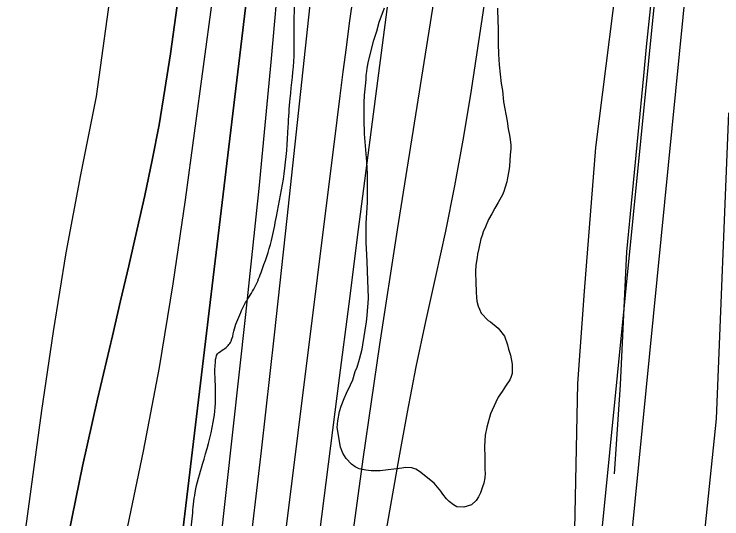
# Model space of a CAD drawing. Extents: x 3297716 to 3335574, y 688621 to 713991.
# Drawn here: x 3325132 to 3325850, y 705550 to 706063 of the extents above; entities that cross this region are included whole.
import ezdxf

# ---------------------------------------------------------------- set-up
doc = ezdxf.new("R2010")
doc.units = 0
for name, color, linetype in [('V-FLOD-BASE', 7, 'Continuous'), ('V-LEVE-TOET', 7, 'Continuous'), ('V-RIVR-EDGE', 7, 'Continuous'), ('V-SITE-VEGE', 7, 'Continuous'), ('V-SURV-LINE', 7, 'Continuous'), ('V-TOPO-DPTH', 7, 'Continuous'), ('V-TOPO-MAJR', 7, 'Continuous'), ('V-TOPO-MINR', 7, 'Continuous'), ('V-TOPO-WATR', 7, 'Continuous')]:
    doc.layers.add(name, color=color, linetype=linetype)

msp = doc.modelspace()

# ---------------------------------------------------------------- linework, layer by layer
at = {"layer": 'V-FLOD-BASE'}
msp.add_lwpolyline([(3325720.28, 707381.54), (3325718.26, 707259.69), (3325715.42, 707175.43), (3325747, 707073.83), (3325759.48, 707037.59), (3325774.05, 706970.91), (3325783.94, 706934.66), (3325794.95, 706910.95), (3325796.48, 706886.12), (3325797.87, 706866.68), (3325803.17, 706841.43), (3325798.56, 706718.92), (3325792.89, 706545.21), (3325790.11, 706448.64), (3325792.57, 706338.47), (3325793.66, 706243.21), (3325791.33, 706187.47), (3325782.16, 706125.93), (3325777.73, 706074.48), (3325773.03, 706029.52), (3325770.1, 705999.99), (3325752.93, 705821.59), (3325746.61, 705686.4), (3325740.27, 705596.13)], dxfattribs=at)
at = {"layer": 'V-LEVE-TOET'}
for points in [[(3325710.15, 705781.42), (3325721.66, 705927.19), (3325749.77, 706149.63), (3325758.37, 706194.4), (3325760.16, 706246.6), (3325760.21, 706379.44), (3325757.01, 706484.48), (3325756.41, 706613.25)], [(3325859.62, 704166.32), (3325847.19, 704182.75), (3325729.46, 704258.44), (3325714.97, 704273.48), (3325711.48, 704286.51), (3325714.74, 704325.66), (3325726.14, 704388.19), (3325750.57, 704496.77), (3325770.99, 704625.61), (3325773.22, 704637.31), (3325773.49, 704646.15), (3325770.87, 704662.81), (3325768.46, 704680.33), (3325769.2, 704724.22), (3325773.4, 704794.99), (3325786.59, 705075.17), (3325804.02, 705327.9), (3325811.45, 705386.74), (3325810.95, 705406.06), (3325816.24, 705451.39), (3325827.08, 705485.08), (3325844.2, 705651.99), (3325856.58, 705962.38)], [(3325561.17, 704323.43), (3325559.85, 704343.98), (3325560.19, 704358.42), (3325563.49, 704375.2), (3325568.99, 704392.85), (3325578.91, 704419.62), (3325618.35, 704524.24), (3325626.35, 704550.23), (3325639.27, 704594.92), (3325655.1, 704683.04), (3325658.26, 704714.37), (3325670.64, 704882.89), (3325693.44, 705096.81), (3325699.31, 705473.65), (3325703.52, 705687.7), (3325710.15, 705781.42)]]:
    msp.add_lwpolyline(points, dxfattribs=at)
at = {"layer": 'V-RIVR-EDGE'}
msp.add_spline([(3324700.3, 701692.21), (3324707.78, 701736.4), (3324708.99, 701756.57), (3324710.58, 701771.69), (3324714.89, 701788.35), (3324722.34, 701822.07), (3324727.05, 701846.49), (3324726.7, 701860.46), (3324727.5, 701871.7), (3324731.02, 701883.32), (3324734.93, 701894.95), (3324738.07, 701910.07), (3324740.85, 701935.65), (3324742.08, 701963.57), (3324744.08, 701986.84), (3324750.35, 702014.74), (3324758.19, 702047.69), (3324765.99, 702067.83), (3324770.69, 702085.66), (3324776.59, 702119.38), (3324779, 702151.95), (3324775.93, 702165.53), (3324775.95, 702172.13), (3324776.75, 702182.21), (3324782.22, 702198.09), (3324784.57, 702207.4), (3324787.31, 702220.57), (3324790.84, 702234.91), (3324790.48, 702247.32), (3324788.58, 702261.68), (3324792.88, 702276.4), (3324795.23, 702286.48), (3324796.04, 702301.6), (3324796.1, 702322.16), (3324796.58, 702361.71), (3324797.04, 702388.47), (3324797.08, 702405.53), (3324798.28, 702420.65), (3324800.24, 702428.79), (3324800.25, 702434.22), (3324799.12, 702447.41), (3324799.13, 702452.84), (3324801.49, 702463.69), (3324801.9, 702472.61), (3324804.67, 702494.71), (3324803.17, 702516.82), (3324800.1, 702530.78), (3324799.37, 702550.18), (3324800.98, 702572.28), (3324801.8, 702588.95), (3324801.84, 702605.24), (3324799.92, 702613.39), (3324799.56, 702626.19), (3324799.61, 702646.74), (3324796.53, 702655.67), (3324796.55, 702664.2), (3324795.87, 702699.88), (3324799.07, 702741.75), (3324804.98, 702779.74), (3324812.05, 702815.01), (3324811.68, 702822.77), (3324810.22, 702858.07), (3324812.61, 702884.04), (3324819.67, 702918.15), (3324824.8, 702951.1), (3324831.5, 702996.46), (3324832.33, 703018.17), (3324835.5, 703046.86), (3324839.48, 703086.41), (3324850.1, 703144.94), (3324857.56, 703182.54), (3324864.24, 703218.2), (3324872.54, 703282.56), (3324900.83, 703429.08), (3324908.27, 703460.86), (3324916.46, 703480.61), (3324923.86, 703491.84), (3324931.26, 703505.01), (3324939.47, 703529.42), (3324949.64, 703567.01), (3324957.5, 703607.71), (3324964.97, 703649.19), (3324975.98, 703709.27), (3324982.57, 703710.03), (3324987.24, 703714.67), (3324987.29, 703735.23), (3324987.72, 703753.45), (3324992.41, 703770.12), (3324995.53, 703775.92), (3325004.46, 703777.84), (3325009.5, 703779.38), (3325011.06, 703783.64), (3325012.63, 703791.78), (3325016.97, 703820.47), (3325016.6, 703829), (3325013.93, 703846.07), (3325008.93, 703864.31), (3325004.69, 703873.24), (3325006.26, 703880.61), (3325008.99, 703887.58), (3325017.91, 703888.72), (3325028.38, 703888.31), (3325034.21, 703891.78), (3325035, 703896.82), (3325038.14, 703911.16), (3325044.39, 703929.37), (3325050.24, 703944.48), (3325054.93, 703959.21), (3325054.96, 703971.23), (3325056.93, 703984.8), (3325059.31, 704004.96), (3325061.26, 704009.61), (3325066.7, 704013.08), (3325069.03, 704017.34), (3325072.96, 704034.4), (3325083.15, 704079.75), (3325083.58, 704096.81), (3325081.31, 704118.53), (3325074.39, 704143.37), (3325068.22, 704159.67), (3325067.85, 704164.71), (3325072.94, 704185.64), (3325083.49, 704218.97), (3325091.32, 704246.87), (3325097.94, 704259.26), (3325105.32, 704263.9), (3325113.47, 704263.88), (3325125.09, 704261.52), (3325136.71, 704254.12), (3325147.54, 704241.3), (3325156.81, 704227.7), (3325159.92, 704228.86), (3325160.32, 704235.45), (3325158.78, 704241.66), (3325154.93, 704249.43), (3325146.03, 704261.08), (3325125.54, 704282.85), (3325115.1, 704298.78), (3325109.32, 704312.75), (3325105.86, 704323.62), (3325105.49, 704333.31), (3325105.52, 704342.23), (3325105.54, 704350.38), (3325117.67, 704396.5), (3325125.12, 704427.5), (3325138.44, 704482.15), (3325165.86, 704592.22), (3325178.75, 704632.52), (3325185.01, 704655.38), (3325194.42, 704694.53), (3325194.86, 704714.3), (3325191.4, 704727.5), (3325190.64, 704734.48), (3325194.56, 704751.14), (3325194.6, 704767.82), (3325194.64, 704786.05), (3325194.29, 704801.17), (3325187.35, 704813.99), (3325187.75, 704820.97), (3325189.32, 704827.56), (3325195.54, 704836.07), (3325206.82, 704846.13), (3325216.91, 704852.69), (3325227.03, 704867.41), (3325241.05, 704891.03), (3325252.36, 704914.65), (3325257.03, 704923.18), (3325257.06, 704932.87), (3325257.85, 704940.62), (3325263.31, 704951.47), (3325270.33, 704969.68), (3325273.06, 704976.65), (3325273.5, 704994.49), (3325272.74, 705001.08), (3325268.87, 705005.36), (3325263.85, 705014.68), (3325262.32, 705024.38), (3325261.98, 705041.05), (3325263.97, 705061.6), (3325273.72, 705085.24), (3325279.96, 705100.34), (3325281.94, 705115.08), (3325281.96, 705125.55), (3325280.45, 705139.51), (3325280.47, 705148.82), (3325284.02, 705172.08), (3325289.12, 705198.05), (3325292.67, 705219.76), (3325304.48, 705292.63), (3325310, 705327.13), (3325312.4, 705358.93), (3325312.45, 705379.87), (3325308.65, 705410.9), (3325306.8, 705446.2), (3325306.09, 705471.79), (3325307.72, 705505.53), (3325312.5, 705553.61), (3325315.27, 705577.25), (3325322.71, 705605.93), (3325333.67, 705648.56), (3325336.07, 705678.81), (3325335.76, 705709.83), (3325338.11, 705717.97), (3325344.33, 705722.61), (3325351.71, 705730.73), (3325354.45, 705740.81), (3325361.48, 705759.8), (3325365.38, 705767.93), (3325374.72, 705783.42), (3325382.14, 705800.46), (3325392.69, 705833.01), (3325397.79, 705857.43), (3325405.65, 705900.46), (3325409.65, 705948.15), (3325411.66, 705977.23), (3325415.64, 706019.88), (3325415.73, 706054.39), (3325416.61, 706097.05), (3325414.35, 706125.75), (3325407.46, 706162.61), (3325405.59, 706188.21), (3325405.67, 706223.11), (3325404.23, 706268.1), (3325403.6, 706324.72), (3325403.68, 706356.91), (3325406.04, 706372.8), (3325405.68, 706384.82), (3325408.6, 706464.7), (3325405.61, 706509.7), (3325405.31, 706547.7), (3325405.8, 706587.65), (3325414.09, 706646.57), (3325419.6, 706681.85), (3325425.48, 706706.65), (3325425.91, 706723.33), (3325425.55, 706735.74), (3325420.96, 706761.34), (3325415.97, 706779.58), (3325416.8, 706804.01), (3325418.06, 706840.07), (3325420.8, 706852.87), (3325429, 706876.11), (3325434.86, 706890.06), (3325437.2, 706898.59), (3325437.22, 706906.34), (3325430.7, 706932.73), (3325426.49, 706958.33), (3325428.52, 706993.62), (3325433.24, 707021.92), (3325436.36, 707027.73), (3325439.09, 707035.48), (3325443.79, 707052.91), (3325452, 707078.49), (3325452.4, 707085.86), (3325445.46, 707099.45), (3325437.35, 707116.14), (3325435.45, 707129.72), (3325434.74, 707155.71), (3325437.16, 707193.7), (3325443.57, 707277.07), (3325445.56, 707298.78), (3325449.11, 707321.65), (3325456.53, 707344.9), (3325477.62, 707403.02), (3325488.91, 707421.99), (3325492.05, 707435.56), (3325494.41, 707449.9), (3325499.99, 707510.77), (3325504.69, 707528.99), (3325510.97, 707558.44), (3325513.74, 707580.54), (3325514.6, 707615.05), (3325515.06, 707645.69), (3325512.78, 707664.31), (3325511.29, 707691.07), (3325510.62, 707731.4), (3325506.86, 707780.28), (3325505.38, 707807.04), (3325503.84, 707814.41), (3325499.6, 707822.18), (3325498.83, 707826.83), (3325499.62, 707831.87), (3325502.74, 707838.07), (3325504.7, 707846.6), (3325505.89, 707857.06), (3325504.76, 707870.25), (3325502.46, 707882.67), (3325502.1, 707894.69), (3325503.69, 707910.97), (3325508.38, 707924.92), (3325510.73, 707934.23), (3325511.16, 707950.12), (3325515.88, 707978.03), (3325517.14, 708014.49), (3325518.47, 708082.35), (3325523.26, 708136.63), (3325524.9, 708175.79), (3325523.76, 708185.49), (3325521.07, 708195.19), (3325520.7, 708202.17), (3325521.91, 708220.4), (3325524.66, 708236.29), (3325525.88, 708258), (3325524.78, 708283.99), (3325523.65, 708298.34), (3325523.69, 708311.53), (3325525.67, 708328.2), (3325527.24, 708336.72), (3325526.09, 708343.71), (3325524.97, 708360.39), (3325525, 708373.18), (3325527.36, 708384.04), (3325533.23, 708405.35), (3325534.83, 708427.45), (3325536.05, 708449.17), (3325536.49, 708470.11), (3325539.7, 708514.7), (3325540.9, 708527.88), (3325542.48, 708539.51), (3325543.3, 708557.73), (3325546.49, 708594.57), (3325546.96, 708626.36), (3325549.32, 708639.93), (3325548.17, 708644.2), (3325545.85, 708648.47), (3325545.86, 708653.51), (3325548.66, 708688.02), (3325550.73, 708740.37), (3325553.15, 708777.2), (3325553.62, 708810.55), (3325555.63, 708840.8), (3325554.12, 708855.15), (3325554.92, 708867.17), (3325554.95, 708878.03), (3325555.75, 708890.05), (3325555.01, 708903.62), (3325554.27, 708917.97), (3325554.31, 708931.93), (3325555.13, 708949.38), (3325555.55, 708965.67), (3325554.84, 708992.04), (3325554.1, 709005.23), (3325554.13, 709017.64), (3325556.49, 709028.88), (3325556.91, 709042.06), (3325555.04, 709072.71), (3325556.68, 709106.44), (3325555.98, 709137.47), (3325556.83, 709166.16), (3325556.12, 709196.02), (3325555.4, 709218.52), (3325552.35, 709238.3), (3325550.49, 709270.88), (3325549.74, 709282.13), (3325551.33, 709294.54), (3325557.56, 709306.54), (3325563.01, 709315.45), (3325564.98, 709325.53), (3325565, 709334.06), (3325557.32, 709364.72), (3325551.92, 709377.14), (3325545.73, 709382.97), (3325537.6, 709389.97), (3325534.51, 709396.18), (3325531.82, 709405.89), (3325530.68, 709414.42), (3325530.72, 709429.54), (3325531.15, 709448.16), (3325531.58, 709464.83), (3325538.64, 709496.61), (3325542.17, 709510.95), (3325542.19, 709522.2), (3325536.84, 709554.01), (3325527.22, 709584.67), (3325525.7, 709596.7), (3325525.72, 709604.46), (3325526.53, 709618.8), (3325531.21, 709629.65), (3325532.82, 709653.69), (3325533.26, 709673.08), (3325530.62, 709702.95), (3325522.99, 709752.6), (3325519.17, 709778.98), (3325515.75, 709807.3), (3325515.82, 709833.28), (3325518.26, 709880.98), (3325528.52, 709950.37), (3325530.94, 709991.08), (3325532.21, 710034.9), (3325533.92, 710097.72), (3325535.61, 710155.11), (3325530.24, 710177.62), (3325528.34, 710191.58), (3325528.37, 710205.16), (3325527.63, 710217.96), (3325519.13, 710232.33), (3325503.65, 710246.32), (3325495.15, 710257.98), (3325492.87, 710276.21), (3325489.44, 710303.37), (3325485.24, 710326.26), (3325483.8, 710372.41), (3325479.6, 710398.01), (3325474.23, 710425.56), (3325465.39, 710453.89), (3325460.8, 710481.44), (3325458.95, 710517.51), (3325460.99, 710557.06), (3325466.1, 710586.52), (3325467.31, 710604.36), (3325465.82, 710630.73), (3325464.73, 710658.66), (3325467.54, 710697.43), (3325467.24, 710735.05), (3325466.9, 710752.5), (3325466.93, 710764.91), (3325466.2, 710782.75), (3325467.78, 710796.32), (3325469.74, 710804.84), (3325470.15, 710810.66), (3325469.41, 710826.95), (3325464.45, 710858.76), (3325452.53, 710900.67), (3325442.51, 710926.68), (3325430.16, 710951.53), (3325424.01, 710972.88), (3325423.28, 710991.1), (3325424.88, 711012.43), (3325426.86, 711027.16), (3325426.88, 711034.53), (3325424.97, 711046.94), (3325415.73, 711076.05), (3325402.64, 711111.37), (3325394.19, 711146.69), (3325390.03, 711187.03), (3325385.11, 711239.01), (3325374.1, 711332.49), (3325365.36, 711405.81), (3325354.44, 711537.69), (3325349.9, 711583.07), (3325345.01, 711646.3), (3325338.88, 711676.95), (3325338.15, 711695.57), (3325338.18, 711705.65), (3325337.05, 711718.84), (3325330.51, 711741.73), (3325317.82, 711782.48), (3325303.19, 711828.28), (3325297.43, 711850.4), (3325295.54, 711868.63), (3325290.26, 711932.24), (3325286.93, 711996.24), (3325287.08, 712055.19), (3325286.35, 712073.41), (3325282.53, 712096.3), (3325276, 712124.24), (3325270.24, 712146.36), (3325270.26, 712154.5), (3325274.54, 712159.92), (3325277.27, 712165.35), (3325277.67, 712171.16), (3325277.31, 712181.63), (3325276.55, 712187.45), (3325275.01, 712195.21), (3325271.97, 712208.08)], degree=3, dxfattribs=at)
at = {"layer": 'V-SITE-VEGE'}
for points in [[(3325622.55, 705744.06), (3325629.07, 705735.9), (3325632.12, 705727.18), (3325633.34, 705722.67), (3325635.18, 705716.65), (3325637.02, 705707.33), (3325637.05, 705701), (3325636.76, 705697.99), (3325635.58, 705694.07), (3325634.68, 705691.66), (3325630.2, 705685.02), (3325626.91, 705679.88), (3325622.71, 705673.84), (3325620.33, 705669.02), (3325614.96, 705656.95), (3325611.11, 705643.38), (3325609.64, 705635.24), (3325608.79, 705623.8), (3325608.79, 705621.69), (3325609.12, 705615.37), (3325609.19, 705600.32), (3325609.5, 705596.71), (3325609.22, 705592.19), (3325608.04, 705586.76), (3325606.86, 705582.84), (3325604.77, 705576.81), (3325602.68, 705572.89), (3325600.29, 705569.27), (3325595.79, 705564.73), (3325587.81, 705562.45), (3325580.75, 705562.56), (3325577.43, 705564.65), (3325572.9, 705568.24), (3325570.17, 705570.94), (3325566.54, 705575.44), (3325564.42, 705578.44), (3325557.76, 705586.54), (3325542.95, 705598.52), (3325539.03, 705600.92), (3325535.11, 705602.1), (3325529.09, 705602.68), (3325524.87, 705602.06), (3325502.91, 705599.25), (3325493.88, 705599.21), (3325488.45, 705599.79), (3325481.52, 705601.27), (3325477.6, 705603.36), (3325473.97, 705606.05), (3325468.53, 705611.75), (3325465.19, 705617.15), (3325462.76, 705623.16), (3325459.36, 705643.32), (3325459.93, 705649.95), (3325461.7, 705659.29), (3325463.48, 705664.72), (3325466.46, 705672.56), (3325468.84, 705677.99), (3325473.02, 705686.44), (3325475.1, 705691.56), (3325477.78, 705700.01), (3325479.56, 705704.53), (3325481.94, 705712.67), (3325484.6, 705722.62), (3325485.48, 705727.14), (3325489, 705750.34), (3325489.87, 705756.97), (3325491.3, 705774.13), (3325490.65, 705784.67), (3325490.63, 705791.6), (3325490.27, 705802.73), (3325489.6, 705818.69), (3325488.95, 705830.43), (3325488.86, 705850.6), (3325490.27, 705871.38), (3325490.15, 705900.29), (3325489.49, 705912.63), (3325487.26, 705941.22), (3325487.25, 705944.23), (3325486.91, 705952.66), (3325486.82, 705972.53), (3325487.09, 705980.36), (3325488.54, 705993.02), (3325488.82, 705996.63), (3325488.81, 706000.24), (3325489.39, 706004.46), (3325489.68, 706007.77), (3325491.15, 706015.01), (3325496.48, 706036.41), (3325499.45, 706045.45), (3325502.12, 706054.5), (3325507.48, 706068.97)], [(3325622.19, 706068.57), (3325622.25, 706055.02), (3325622.58, 706049.01), (3325622.65, 706032.45), (3325623, 706022.21), (3325623.65, 706011.37), (3325625.84, 705992.41), (3325627.08, 705985.19), (3325628.03, 705973.76), (3325631.73, 705954.2), (3325632.97, 705946.38), (3325634.2, 705939.76), (3325634.82, 705935.55), (3325635.45, 705929.83), (3325635.46, 705925.91), (3325634.89, 705919.89), (3325634.04, 705908.44), (3325633.45, 705903.62), (3325632.28, 705896.69), (3325631.4, 705892.47), (3325629.62, 705886.14), (3325628.43, 705882.53), (3325626.94, 705879.21), (3325624.25, 705874.68), (3325622.75, 705871.66), (3325619.17, 705865.62), (3325616.18, 705859.89), (3325612.9, 705854.16), (3325609.92, 705846.92), (3325607.53, 705841.78), (3325606.64, 705838.17), (3325605.15, 705834.55), (3325603.09, 705824.91), (3325601.61, 705819.18), (3325601.32, 705815.86), (3325600.15, 705808.03), (3325599.58, 705801.41), (3325599.6, 705797.19), (3325599.91, 705793.88), (3325599.93, 705788.76), (3325600.26, 705783.04), (3325600.27, 705780.63), (3325600.89, 705775.22), (3325601.21, 705771.3), (3325602.44, 705766.19), (3325603.66, 705763.18), (3325605.48, 705759.28), (3325612.44, 705751.78), (3325614.85, 705750.29), (3325622.55, 705744.06)]]:
    msp.add_lwpolyline(points, dxfattribs=at)
at = {"layer": 'V-SURV-LINE'}
for points in [[(3325720.24, 705458.31), (3325791.52, 706175.45)], [(3325821.37, 706172.47), (3325750.1, 705455.33)]]:
    msp.add_lwpolyline(points, dxfattribs=at)
at = {"layer": 'V-TOPO-DPTH'}
for points in [[(3325371.24, 706966.87), (3325307.55, 706152.86), (3325305.96, 706138.95), (3325304.21, 706125.06), (3325302.37, 706111.18), (3325290.12, 706022.44), (3325284.67, 705986.31), (3325278.61, 705950.28), (3325271.64, 705914.43), (3325264.07, 705878.68), (3325255.99, 705843.02), (3325247.85, 705807.38), (3325239.61, 705771.76), (3325231.3, 705736.16), (3325216.22, 705671.93), (3325201.11, 705604.08), (3325187.06, 705536.02)], [(3325371.24, 706966.87), (3325307.55, 706152.86), (3325305.96, 706138.95), (3325304.21, 706125.06), (3325302.37, 706111.18), (3325290.12, 706022.44), (3325284.67, 705986.31), (3325278.61, 705950.28), (3325271.64, 705914.43), (3325264.07, 705878.68), (3325255.99, 705843.02), (3325247.85, 705807.38), (3325239.61, 705771.76), (3325231.3, 705736.16), (3325216.22, 705671.93), (3325201.11, 705604.08), (3325187.06, 705536.02)], [(3325165.84, 704822.74), (3325180.18, 704888.78), (3325195.16, 704954.69), (3325210.56, 705020.5), (3325229.51, 705099.78), (3325235.52, 705125.93), (3325241.23, 705152.14), (3325246.47, 705178.45), (3325251.4, 705204.82), (3325263.87, 705274.88), (3325274.29, 705336.41), (3325284.01, 705398.04), (3325292.67, 705459.83), (3325300.64, 705521.73), (3325373.52, 706128.5), (3325374.24, 706134.81), (3325374.9, 706141.12), (3325375.48, 706147.45), (3325376.01, 706153.78), (3325376.47, 706160.11), (3325376.91, 706166.45), (3325377.29, 706172.78), (3325377.65, 706179.12), (3325418.31, 706953.08)], [(3325418.31, 706953.08), (3325377.65, 706179.12), (3325377.29, 706172.78), (3325376.91, 706166.45), (3325376.47, 706160.11), (3325376.01, 706153.78), (3325375.48, 706147.45), (3325374.9, 706141.12), (3325374.24, 706134.81), (3325373.52, 706128.5), (3325300.64, 705521.73), (3325292.67, 705459.83), (3325284.01, 705398.04), (3325274.29, 705336.41), (3325263.87, 705274.88), (3325251.4, 705204.82), (3325246.47, 705178.45), (3325241.23, 705152.14), (3325235.52, 705125.93), (3325229.51, 705099.78), (3325210.56, 705020.5), (3325195.16, 704954.69), (3325180.18, 704888.78), (3325165.84, 704822.74)], [(3325275.74, 704819.63), (3325288.67, 704901.76), (3325301.21, 704983.95), (3325320.19, 705111.36), (3325322.88, 705129.9), (3325325.47, 705148.45), (3325327.92, 705167.02), (3325330.27, 705185.61), (3325354.57, 705383.88), (3325368.73, 705501.64), (3325382.53, 705619.45), (3325395.81, 705737.31), (3325408.74, 705855.21), (3325433.08, 706082), (3325436.25, 706112.59), (3325439.29, 706143.19), (3325442.11, 706173.82), (3325444.8, 706204.46), (3325452.03, 706290.53), (3325458.17, 706364.22), (3325464.24, 706437.91), (3325470.21, 706511.62), (3325476.11, 706585.33), (3325503.74, 706933.62)]]:
    msp.add_lwpolyline(points, dxfattribs=at)
at = {"layer": 'V-TOPO-MAJR'}
msp.add_lwpolyline([(3325386.47, 704753.23), (3325420.48, 705083.06), (3325423.71, 705113.58), (3325427.05, 705144.09), (3325430.55, 705174.58), (3325434.16, 705205.05), (3325455.1, 705377.72), (3325469.92, 705494.42), (3325485.61, 705611.01), (3325502.62, 705727.41), (3325520.5, 705843.69), (3325563.92, 706115.77), (3325566.28, 706131.54), (3325568.46, 706147.33), (3325570.34, 706163.16), (3325572.03, 706179.02), (3325573.44, 706194.9), (3325574.67, 706210.79), (3325575.65, 706226.71), (3325576.44, 706242.63), (3325605.45, 706936.73)], dxfattribs=at)
at = {"layer": 'V-TOPO-MINR'}
for points in [[(3324963.68, 704259.37), (3325085.17, 705111.81), (3325086.26, 705119.57), (3325087.33, 705127.32), (3325088.38, 705135.08), (3325089.4, 705142.85), (3325090.42, 705150.61), (3325091.45, 705158.37), (3325092.49, 705166.13), (3325093.53, 705173.89), (3325159.71, 705660.6), (3325171.49, 705740.55), (3325184.46, 705820.29), (3325199.19, 705899.72), (3325215.12, 705978.95), (3325353.68, 706984.92)], [(3325187.06, 705536.02), (3325201.11, 705604.08), (3325216.22, 705671.93), (3325231.3, 705736.16), (3325239.61, 705771.76), (3325247.85, 705807.38), (3325255.99, 705843.02), (3325264.07, 705878.68), (3325271.64, 705914.43), (3325278.61, 705950.28), (3325284.67, 705986.31), (3325290.12, 706022.44), (3325302.37, 706111.18), (3325304.21, 706125.06), (3325305.96, 706138.95), (3325307.55, 706152.86), (3325371.24, 706966.87)], [(3325245.21, 705535), (3325262.84, 705619.33), (3325279.01, 705703.92), (3325293.02, 705788.89), (3325305.58, 705874.13), (3325332.88, 706077.5), (3325336.87, 706108.79), (3325340.58, 706140.11), (3325343.88, 706171.48), (3325346.91, 706202.88), (3325353.42, 706275.56), (3325359.1, 706343.34), (3325364.23, 706411.17), (3325368.55, 706479.05), (3325372.33, 706546.97), (3325392.14, 706945.25)], [(3325275.74, 704819.63), (3325288.67, 704901.76), (3325301.21, 704983.95), (3325320.19, 705111.36), (3325322.88, 705129.9), (3325325.47, 705148.45), (3325327.92, 705167.02), (3325330.27, 705185.61), (3325354.57, 705383.88), (3325368.73, 705501.64), (3325382.53, 705619.45), (3325395.81, 705737.31), (3325408.74, 705855.21), (3325433.08, 706082), (3325436.25, 706112.59), (3325439.29, 706143.19), (3325442.11, 706173.82), (3325444.8, 706204.46), (3325452.03, 706290.53), (3325458.17, 706364.22), (3325464.24, 706437.91), (3325470.21, 706511.62), (3325476.11, 706585.33), (3325503.74, 706933.62)], [(3325508.28, 705533.43), (3325522.18, 705612.39), (3325530.69, 705658.6), (3325539.67, 705704.71), (3325549.37, 705750.67), (3325559.55, 705796.54), (3325569.57, 705842.43), (3325578.9, 705888.46), (3325587.2, 705934.68), (3325594.82, 705981.03), (3325614.07, 706106.96), (3325616.88, 706127.97), (3325619.18, 706149.03), (3325620.7, 706170.16), (3325621.7, 706191.33), (3325642.43, 706912.91)], [(3325399.73, 705477.66), (3325459.34, 705954.99), (3325462.44, 705979.64), (3325465.59, 706004.28), (3325468.78, 706028.92), (3325472.01, 706053.55), (3325475.77, 706081.98), (3325477.12, 706092.39), (3325478.43, 706102.81), (3325479.68, 706113.24), (3325480.89, 706123.67), (3325482.67, 706139.43), (3325482.95, 706141.99), (3325483.2, 706144.55), (3325483.44, 706147.11), (3325483.65, 706149.67), (3325538.79, 706855.53)], [(3325241.58, 704808.19), (3325256.1, 704886.65), (3325275.02, 704991.08), (3325279.63, 705017.41), (3325284.04, 705043.76), (3325288.13, 705070.17), (3325292.01, 705096.61), (3325297.9, 705138.45), (3325298.66, 705143.99), (3325299.38, 705149.54), (3325300.06, 705155.1), (3325300.69, 705160.66), (3325366.62, 705757.95), (3325373.49, 705821.9), (3325380.11, 705885.88), (3325386.36, 705949.89), (3325392.36, 706013.92), (3325401.65, 706116.3), (3325402.76, 706129.17), (3325403.8, 706142.04), (3325404.72, 706154.93), (3325405.58, 706167.82), (3325440.8, 706738.58)], [(3325392.34, 705149.26), (3325461.84, 705693.43), (3325471.49, 705768.82), (3325481.16, 705844.21), (3325490.87, 705919.59), (3325500.59, 705994.97), (3325514.7, 706104.06), (3325517.26, 706124.9), (3325519.64, 706145.76), (3325521.76, 706166.65), (3325523.7, 706187.56), (3325539.54, 706371.42), (3325548.03, 706477.1), (3325555.69, 706582.83), (3325562.1, 706688.64)]]:
    msp.add_lwpolyline(points, dxfattribs=at)
at = {"layer": 'V-TOPO-WATR'}
msp.add_lwpolyline([(3325165.84, 704822.74), (3325180.18, 704888.78), (3325195.16, 704954.69), (3325210.56, 705020.5), (3325229.51, 705099.78), (3325235.52, 705125.93), (3325241.23, 705152.14), (3325246.47, 705178.45), (3325251.4, 705204.82), (3325263.87, 705274.88), (3325274.29, 705336.41), (3325284.01, 705398.04), (3325292.67, 705459.83), (3325300.64, 705521.73), (3325373.52, 706128.5), (3325374.24, 706134.81), (3325374.9, 706141.12), (3325375.48, 706147.45), (3325376.01, 706153.78), (3325376.47, 706160.11), (3325376.91, 706166.45), (3325377.29, 706172.78), (3325377.65, 706179.12), (3325418.31, 706953.08)], dxfattribs=at)

doc.saveas('drawing.dxf')
